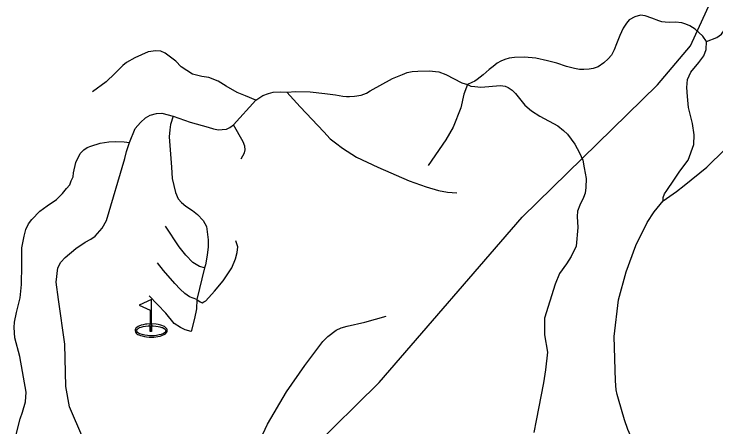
# Model space of a CAD drawing. Extents: x 884530 to 1028605, y 526725 to 653634.
# Drawn here: x 936023 to 938802, y 587599 to 589235 of the extents above; entities that cross this region are included whole.
import ezdxf

# ---------------------------------------------------------------- set-up
doc = ezdxf.new("R2010")
doc.units = 0
for name, color, linetype in [('Exist Cultural Recreational Golf Course CELL', 7, 'Continuous'), ('Exist Hydrographic Creek Single Shore', 7, 'Continuous'), ('Exist Road Non-System Type 51', 7, 'Continuous')]:
    doc.layers.add(name, color=color, linetype=linetype)

msp = doc.modelspace()

# ---------------------------------------------------------------- linework, layer by layer
at = {"layer": 'Exist Cultural Recreational Golf Course CELL'}
msp.add_lwpolyline([(936567.5, 588103.8), (936519.2, 588081.5), (936561.9, 588062.7), (936561.9, 588008.2), (936567.5, 588008.2), (936567.5, 588000.5), (936567.5, 587977.7), (936567.5, 588000.5), (936574.7, 588000.1), (936584, 587999.1), (936593.7, 587997.8), (936600.1, 587996.5), (936608.6, 587994), (936610.7, 587993.3), (936617.6, 587989.8), (936621.3, 587986.4), (936623, 587983.5), (936623.9, 587980.6), (936623.8, 587979.3), (936623.5, 587978), (936623.2, 587977), (936622.5, 587975.9), (936619.2, 587972.2), (936614.4, 587969.3), (936606.1, 587966.2), (936598, 587963.9), (936587.2, 587962.2), (936578.9, 587961), (936566.7, 587960.4), (936559.9, 587961), (936551, 587961.4), (936540.9, 587962.8), (936530.6, 587965.1), (936521.7, 587967.7), (936515.7, 587970.3), (936512.1, 587973.2), (936509.5, 587976.9), (936508.7, 587979.9), (936509.5, 587983.3), (936511.6, 587986.6), (936514.2, 587989.5), (936517, 587991.1), (936520.5, 587992.9), (936526.3, 587994.9), (936534.3, 587997), (936544.3, 587998.8), (936554.1, 588000.1), (936561.9, 588000.5), (936561.9, 588008.2), (936567.5, 588008.2), (936567.5, 587977.7), (936561.9, 587977.7), (936561.9, 588000.5), (936561.9, 588008.2), (936549.6, 588007), (936543.6, 588006.5), (936534.3, 588004.3), (936526.5, 588002.4), (936517.8, 587999), (936514.1, 587996.9), (936509.3, 587993.9), (936506.1, 587990.5), (936504.2, 587988), (936503, 587984.3), (936502.7, 587981.3), (936503.5, 587976.9), (936504.4, 587974.7), (936507.1, 587971), (936509.6, 587968.9), (936513.9, 587965.9), (936517.5, 587964.2), (936524.3, 587961.3), (936530.1, 587959.7), (936539.3, 587957.5), (936547.8, 587955.8), (936558.9, 587954.8), (936566.1, 587954.5), (936576.4, 587955.1), (936584.1, 587955.9), (936592.2, 587957.3), (936601.9, 587959.3), (936611.4, 587962.5), (936617.3, 587965.5), (936623, 587968.9), (936625.9, 587972), (936627.8, 587974.5), (936628.6, 587976.2), (936629, 587977.4), (936629.4, 587979.4), (936629.7, 587981.4), (936629.2, 587984.9), (936627.8, 587988), (936624.8, 587991.9), (936622.9, 587993.9), (936618.4, 587996.9), (936614.8, 587999), (936608.5, 588001.5), (936604.1, 588002.8), (936594.1, 588005.4), (936585.7, 588007), (936567.5, 588008.2)], close=True, dxfattribs=at)
at = {"layer": 'Exist Hydrographic Creek Single Shore'}
msp.add_lwpolyline([(936105.3, 585081.1), (936369.8, 585037.6), (936778.8, 585049.1), (936839.7, 585123.3), (936938.6, 585551.3), (936941.3, 586092.7), (936919.1, 586168.6), (936927.8, 586411.3), (936868.3, 586612.7), (936773.8, 586768.8), (936767.5, 586824.7), (936727.6, 586878), (936712.8, 587160.5), (936783, 587257.6), (937200.6, 587511.7), (937468.6, 587775.4), (938034.1, 588430.2), (938569.9, 588954.3), (938700.6, 589109.3), (938809.1, 589346.7), (938866.6, 589552.2)], dxfattribs=at)
at = {"layer": 'Exist Road Non-System Type 51'}
for p, q in [((936891.7, 588796), (936980, 588894.1)), ((936777.2, 588229.4), (936747.2, 588104.3))]:
    msp.add_line(p, q, dxfattribs=at)
for points in [[(938764.5, 589127), (938805.4, 589142.9), (938823.9, 589156.1), (938850.3, 589194.3), (938856.9, 589243.2), (938856.9, 589313.1), (938854.7, 589403), (938854.7, 589472.6), (938847.4, 589506.4), (938832.6, 589533.8), (938810.5, 589564.4), (938784.1, 589589.7), (938758.8, 589603.4), (938730.3, 589609.7), (938700.8, 589607.6), (938664.9, 589603.4), (938628, 589597.1), (938601.6, 589592.8)], [(938764.5, 589127), (938750, 589147.3), (938734, 589162.8), (938719.2, 589175.7), (938698.9, 589188), (938682.9, 589194.8), (938666.9, 589200.3), (938641, 589202.8), (938618.8, 589202.1), (938600.3, 589202.6), (938587.4, 589204.6), (938575.3, 589208.2), (938548.1, 589218.9), (938520.9, 589228.6), (938502.4, 589230.5), (938480.8, 589223.7), (938458.5, 589212), (938447.5, 589199.1), (938434.6, 589178.8), (938421.1, 589149.8), (938407.5, 589117.8), (938398.9, 589093.8), (938387.8, 589072.8), (938375.5, 589058), (938357.6, 589041.4), (938334.8, 589026.6), (938315.2, 589019.8), (938299.8, 589016.8), (938278.1, 589015.5), (938261.5, 589016.1), (938241.8, 589019.8), (938210.5, 589027.2), (938172.2, 589040.2), (938135.2, 589050.6), (938088.5, 589059.9), (938043.5, 589064.8), (938004.7, 589063), (937983.8, 589060.5), (937965.8, 589055.6), (937950.5, 589048.8), (937936.3, 589040.2), (937919.7, 589027.8), (937904.3, 589016.1), (937880.2, 588994.6), (937856, 588975.9), (937847, 588969.3), (937835.1, 588963.6), (937818.1, 588956.4)], [(938592.9, 588494.8), (938592.9, 588507.9), (938598, 588522.7), (938606.8, 588535.6), (938635.4, 588577.6), (938658.9, 588612.3), (938691.8, 588656.2), (938714.4, 588719.1), (938715.7, 588757.4), (938709.1, 588802.3), (938692.9, 588864.9), (938689.3, 588909.2), (938686.6, 588944.9), (938689.3, 588976.6), (938702.5, 589005.5), (938734.2, 589043.9), (938754, 589070.2), (938763.2, 589095.3), (938764.5, 589127)], [(936980, 588894.1), (936939.2, 588910.8), (936907, 588924.6), (936863.2, 588949.4), (936831.9, 588969.9), (936794.6, 588984.3), (936766.9, 588987.9), (936729.6, 588997.6), (936685.1, 589026.5), (936663.5, 589048), (936622, 589081), (936604.5, 589087.8), (936585.2, 589090.2), (936554, 589085.4), (936501.1, 589062.5), (936468.6, 589043.2), (936454.1, 589031.2), (936421.7, 589000), (936388, 588966.2), (936333.8, 588927.7)], [(938592.9, 588494.8), (938645.7, 588531.8), (938676, 588555.5), (938765.9, 588628), (938837.1, 588698.1), (938887.3, 588745.5), (938955.9, 588795.7), (939032.5, 588839.3), (939122.2, 588877.5), (939175, 588905.2), (939192.2, 588923.7), (939221.3, 589001.6), (939239.7, 589042.6), (939258.2, 589082.1)], [(937103.5, 588926.2), (937139.4, 588928.5), (937195.7, 588927), (937253.3, 588921), (937295.2, 588915.8), (937325.2, 588910.6), (937339.3, 588909.1), (937350.6, 588909.1), (937371.5, 588909.8), (937396.9, 588913.6), (937417.9, 588921.7), (937432.9, 588931.5), (937521.3, 588979.5), (937560.9, 588995.9), (937578.9, 589003.4), (937599.1, 589007.9), (937622.3, 589008.6), (937666.5, 589010.1), (937705.3, 589006.4), (937733, 588996.4), (937795.7, 588963.3), (937818.1, 588956.4)], [(937818.1, 588956.4), (937804, 588918), (937791.9, 588863.8), (937761.7, 588787.4), (937732.5, 588736.6), (937663.1, 588634.9)], [(937818.1, 588956.4), (937831, 588950.2), (937847, 588947.8), (937871, 588945.9), (937949.2, 588952.7), (937967.8, 588949.6), (937978.8, 588944.7), (937995.5, 588934.2), (938008.4, 588920), (938045.3, 588874.4), (938071.9, 588851.7), (938105.1, 588830.1), (938175.3, 588792.6), (938198.2, 588774), (938214.2, 588759.2), (938243.7, 588719.2), (938261.5, 588685.4), (938274.5, 588657), (938280.6, 588625.6), (938287.5, 588584.3), (938286.1, 588548.7), (938284, 588525.9), (938278, 588508.5), (938262.4, 588477.8), (938253.9, 588453.8), (938251.8, 588433.2), (938255.1, 588390), (938247.9, 588315.4), (938228.6, 588274.5), (938210.6, 588245.6), (938182.8, 588206.7), (938164.9, 588165), (938122.9, 588030.6), (938122.9, 587963.9), (938134.4, 587895), (938127.5, 587825.7), (938118.7, 587774.6), (938090.3, 587624.9), (938081, 587577.3)], [(936980, 588894.1), (937008.5, 588912), (937030.9, 588921), (937049.7, 588925.5), (937078.8, 588927.7), (937103.5, 588926.2)], [(937103.5, 588926.2), (937155.3, 588867.2), (937249.5, 588768.4), (937274.7, 588740.8), (937295.4, 588724.7), (937323, 588704.1), (937379, 588668.7), (937463.3, 588628.2), (937587.1, 588574.4), (937654.8, 588550.7), (937703.6, 588536.1), (937738.9, 588529), (937775.6, 588527.4)], [(936480.7, 588726.9), (936503.4, 588782.2), (936523.9, 588806.2), (936544.3, 588824.3), (936562.5, 588835.1), (936587, 588840.9), (936608.7, 588842.4), (936652.9, 588830.4)], [(936652.9, 588830.4), (936642.4, 588797.6), (936639.5, 588776.6), (936637.9, 588748.9), (936646.1, 588629.1), (936649.8, 588583.4), (936661.9, 588528.8), (936673.1, 588503.3), (936685.8, 588489.1), (936703.9, 588474.1), (936729.3, 588456.9), (936750.2, 588441.2), (936771.9, 588417.3), (936784.6, 588393.3), (936791.4, 588340.9), (936792.1, 588312.4), (936787.6, 588279.5), (936781.7, 588241.3), (936777.2, 588229.4)], [(936652.9, 588830.4), (936720.8, 588807.4), (936792, 588786.8), (936813.4, 588780.5), (936832.5, 588776.6), (936847.4, 588777.3), (936864.7, 588779.6), (936877.4, 588786.3), (936891.7, 588796)], [(936922.3, 588662), (936935.4, 588685.5), (936938.8, 588697.9), (936937.3, 588711.9), (936930.6, 588728.6), (936891.7, 588796)], [(936031.9, 587569.5), (936047.5, 587632.1), (936057.1, 587657.3), (936069.2, 587698.2), (936071.6, 587736.7), (936046.4, 587878.7), (936027.1, 587952), (936023.4, 587993), (936024.6, 588014.6), (936033, 588053.1), (936047.5, 588110.9), (936053.5, 588163.8), (936054.8, 588240.8), (936054.8, 588309.4), (936063.2, 588355.1), (936070.3, 588381.6), (936081.2, 588404.4), (936093.2, 588421.3), (936125.9, 588454.7), (936154.5, 588475.4), (936191.8, 588500.7), (936214.7, 588524.8), (936230.4, 588544), (936243.6, 588558.4), (936249.7, 588574.1), (936256.8, 588589.7), (936258.1, 588606.6), (936267.7, 588647.4), (936284.5, 588682.3), (936299, 588696.7), (936313.3, 588706.4), (936326.7, 588711.2), (936364, 588723.2), (936398.8, 588729.2), (936425.3, 588730.4), (936458.9, 588729.2), (936480.7, 588726.9)], [(936295.3, 587556.2), (936242.8, 587678.9), (936229, 587759.3), (936224.3, 587927.1), (936199.7, 588104.1), (936190.4, 588172.5), (936196.9, 588229.2), (936208.6, 588252.2), (936225.8, 588271.3), (936267.7, 588307), (936304.9, 588331.1), (936326.7, 588343.1), (936344.7, 588355.1), (936372.3, 588387.6), (936389.2, 588417.7), (936461.4, 588663.1), (936468.6, 588690.7), (936480.7, 588726.9)], [(938535.4, 587015.1), (938556.3, 587076.7), (938567.3, 587111.9), (938585.9, 587191), (938591.2, 587221.4), (938589.4, 587251), (938581.5, 587291.2), (938564, 587337.4), (938453.5, 587588.9), (938439.1, 587627.8), (938416.2, 587709.7), (938410.4, 587727.5), (938406.9, 587746.1), (938403.6, 587782.3), (938399.3, 587957.2), (938415.4, 588102.5), (938445.8, 588214), (938484.7, 588318.7), (938529.7, 588409.6), (938557.3, 588451.2), (938592.9, 588494.8)], [(936777.2, 588229.4), (936757, 588234.6), (936731.5, 588251.1), (936703.9, 588280.2), (936677.6, 588313.2), (936623, 588394.7)], [(936747.2, 588104.3), (936760.7, 588094.6), (936767.4, 588091.6), (936774.6, 588094.8), (936782.4, 588099.1), (936816.5, 588136.7), (936850.5, 588177.7), (936884.9, 588230.1), (936900, 588265.3), (936906.7, 588290.7), (936908.9, 588313.2), (936901.8, 588337.4)], [(936747.2, 588104.3), (936718, 588114.8), (936699.3, 588128.3), (936681.3, 588144.7), (936660.4, 588167.2), (936614.7, 588219.6), (936590.8, 588249.6)], [(936724, 587977.8), (936700.8, 587984.5), (936682.8, 587992.8), (936657.4, 588009.3), (936623.7, 588049.7), (936558.6, 588118.5)], [(936747.2, 588104.3), (936745, 588067.6), (936737.5, 588029.5), (936724, 587977.8)], [(937008.6, 587571), (937026.2, 587609.9), (937101.7, 587738.2), (937174.1, 587843.4), (937246.2, 587938.1), (937265.1, 587958.2), (937297.8, 587983.3), (937317.8, 587992.1), (937341.8, 587998.4), (937412.1, 588014.7), (937496.4, 588038.7)]]:
    msp.add_lwpolyline(points, dxfattribs=at)

doc.saveas('drawing.dxf')
